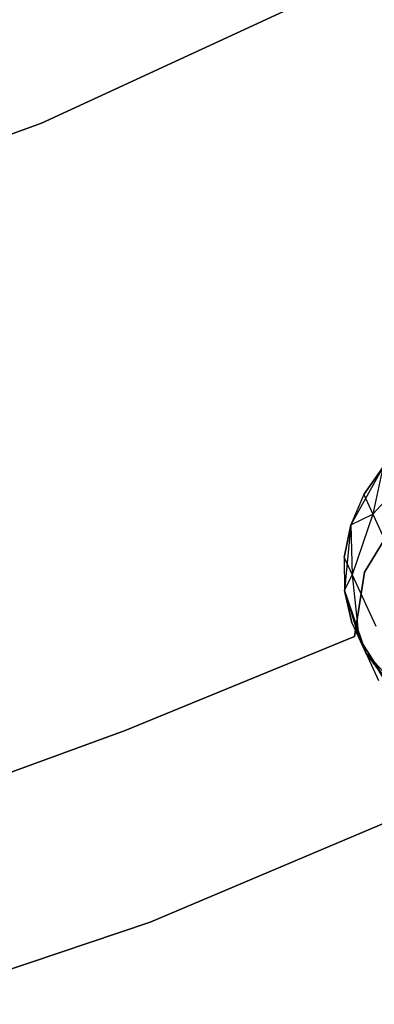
# Model space of a CAD drawing. Extents: x -102 to 102, y -101 to 102.
# Tile 290 of 481: x 14.23 to 16.47, y -40.22 to -34. Entities that reach past the tile are written whole.
import ezdxf

# ---------------------------------------------------------------- set-up
doc = ezdxf.new("R2010")
doc.units = 0
doc.header["$LTSCALE"] = 25.4
doc.layers.get('0').update_dxf_attribs({"linetype": 'CONTINUOUS'})

# ---------------------------------------------------------------- blocks, each defined once
blk = doc.blocks.new('NL2500011659_STL')
at = {"color": 0}
for p, q in [((14.3661, -34.6516, -2), (17.0401, -33.4189, -2)), ((17.0401, -33.4189), (14.3661, -34.6516)), ((17.0401, -33.4189), (14.3661, -34.6516)), ((14.3661, -34.6516, -2), (17.0401, -33.4189, -2)), ((11.6036, -35.6707, -2), (14.3661, -34.6516, -2)), ((14.3661, -34.6516), (11.6036, -35.6707)), ((14.3661, -34.6516), (11.6036, -35.6707)), ((11.6036, -35.6707, -2), (14.3661, -34.6516, -2)), ((14.3661, -34.6516), (14.3661, -34.6516, -2)), ((14.3661, -34.6516), (14.3661, -34.6516, -2)), ((16.5261, -36.8293, 0), (16.3226, -37.1919, 0)), ((16.5261, -36.8293, 0), (16.3226, -37.1919, 0)), ((16.5261, -36.8293, -5.5), (16.4053, -36.9999, -5.5)), ((16.4053, -36.9999, -5.5), (16.5261, -36.8293, 0)), ((16.4053, -36.9999, -5.5), (16.5261, -36.8293, 0)), ((16.5261, -36.8293, -5.5), (16.4053, -36.9999, -5.5)), ((16.7406, -36.8199, -6.4203), (16.4627, -37.1248, -6.368)), ((16.7406, -36.8199, -6.4203), (16.4627, -37.1248, -6.368)), ((16.5261, -36.8293, -5.5), (16.4627, -37.1248, -6.368)), ((16.5261, -36.8293, -5.5), (16.4627, -37.1248, -6.368)), ((16.4053, -36.9999, -5.5), (16.3226, -37.1919, 0)), ((16.4053, -36.9999, -5.5), (16.3226, -37.1919, -5.5)), ((16.4053, -36.9999, -5.5), (16.3226, -37.1919, 0)), ((16.4053, -36.9999, -5.5), (16.3226, -37.1919, -5.5)), ((16.4053, -36.9999, -5.5), (16.4627, -37.1248, -6.368)), ((16.4053, -36.9999, -5.5), (16.4627, -37.1248, -6.368)), ((16.3226, -37.1919, -5.5), (16.4627, -37.1248, -6.368)), ((16.3226, -37.1919, -5.5), (16.4627, -37.1248, -6.368)), ((16.4627, -37.1248, -6.368), (16.3328, -37.5081, -6.2725)), ((16.4627, -37.1248, -6.368), (16.3328, -37.5081, -6.2725)), ((16.6241, -37.1371), (16.4095, -37.4896)), ((16.4095, -37.4896, -2), (16.6241, -37.1371, -2)), ((16.4095, -37.4896, -2), (16.6241, -37.1371, -2)), ((16.6241, -37.1371), (16.4095, -37.4896)), ((16.4627, -37.1248, -6.368), (16.6295, -37.4873, -7.1511)), ((16.4627, -37.1248, -6.368), (16.6295, -37.4873, -7.1511)), ((16.3226, -37.1919, -5.5), (16.2817, -37.397, -5.5)), ((16.2817, -37.397, -5.5), (16.3226, -37.1919, 0)), ((16.2817, -37.397, -5.5), (16.3226, -37.1919, 0)), ((16.3226, -37.1919, -5.5), (16.2817, -37.397, -5.5)), ((16.3226, -37.1919, 0), (16.2842, -37.606, 0)), ((16.3226, -37.1919, 0), (16.2842, -37.606, 0)), ((16.3226, -37.1919, -5.5), (16.3226, -37.1919, 0)), ((16.3226, -37.1919, -5.5), (16.3226, -37.1919, 0)), ((16.3226, -37.1919, -5.5), (16.3328, -37.5081, -6.2725)), ((16.3226, -37.1919, -5.5), (16.3328, -37.5081, -6.2725)), ((16.2817, -37.397, -5.5), (16.2842, -37.606, 0)), ((16.2817, -37.397, -5.5), (16.2842, -37.606, -5.5)), ((16.2817, -37.397, -5.5), (16.2842, -37.606, 0)), ((16.2817, -37.397, -5.5), (16.2842, -37.606, -5.5)), ((16.2817, -37.397, -5.5), (16.3328, -37.5081, -6.2725)), ((16.2817, -37.397, -5.5), (16.3328, -37.5081, -6.2725)), ((16.2842, -37.606, -5.5), (16.3328, -37.5081, -6.2725)), ((16.2842, -37.606, -5.5), (16.3328, -37.5081, -6.2725)), ((16.3328, -37.5081, -6.2725), (16.3733, -37.9035, -6.1503)), ((16.3328, -37.5081, -6.2725), (16.3733, -37.9035, -6.1503)), ((16.3328, -37.5081, -6.2725), (16.4812, -37.8307, -6.9695)), ((16.3328, -37.5081, -6.2725), (16.4812, -37.8307, -6.9695)), ((16.4095, -37.4896), (16.3473, -37.8976)), ((16.3473, -37.8976, -2), (16.4095, -37.4896, -2)), ((16.3473, -37.8976, -2), (16.4095, -37.4896, -2)), ((16.4095, -37.4896), (16.3473, -37.8976)), ((16.4095, -37.4896), (16.4095, -37.4896, -2)), ((16.4095, -37.4896), (16.4095, -37.4896, -2)), ((16.2842, -37.606, 0), (16.4176, -37.9999, 0)), ((16.2842, -37.606, -5.5), (16.2842, -37.606, 0)), ((16.2842, -37.606, -5.5), (16.2842, -37.606, 0)), ((16.2842, -37.606, -5.5), (16.3302, -37.8099, -5.5)), ((16.3302, -37.8099, -5.5), (16.2842, -37.606, 0)), ((16.3302, -37.8099, -5.5), (16.2842, -37.606, 0)), ((16.2842, -37.606, 0), (16.4176, -37.9999, 0)), ((16.2842, -37.606, -5.5), (16.3302, -37.8099, -5.5)), ((16.2842, -37.606, -5.5), (16.3733, -37.9035, -6.1503)), ((16.2842, -37.606, -5.5), (16.3733, -37.9035, -6.1503)), ((16.3302, -37.8099, -5.5), (16.4176, -37.9999, 0)), ((16.3302, -37.8099, -5.5), (16.4176, -37.9999, 0)), ((16.3302, -37.8099, -5.5), (16.3733, -37.9035, -6.1503)), ((16.3302, -37.8099, -5.5), (16.3733, -37.9035, -6.1503)), ((16.3473, -37.8976), (14.8949, -38.4911)), ((14.8949, -38.4911, -2), (16.3473, -37.8976, -2)), ((14.8949, -38.4911, -2), (16.3473, -37.8976, -2)), ((16.3473, -37.8976), (14.8949, -38.4911)), ((16.3473, -37.8976), (16.3473, -37.8976, -2)), ((16.3473, -37.8976), (16.3473, -37.8976, -2)), ((16.4176, -37.9999, -5.5), (16.3733, -37.9035, -6.1503)), ((16.5426, -38.1675, -5.5), (16.3733, -37.9035, -6.1503)), ((16.3733, -37.9035, -6.1503), (16.5772, -38.2426, -6.0225)), ((16.5426, -38.1675, -5.5), (16.3733, -37.9035, -6.1503)), ((16.4176, -37.9999, -5.5), (16.3733, -37.9035, -6.1503)), ((16.3733, -37.9035, -6.1503), (16.5772, -38.2426, -6.0225)), ((16.3733, -37.9035, -6.1503), (16.4982, -38.1751, -6.737)), ((16.3733, -37.9035, -6.1503), (16.4982, -38.1751, -6.737)), ((16.4176, -37.9999, 0), (16.6996, -38.3054, 0)), ((16.4176, -37.9999, -5.5), (16.4176, -37.9999, 0)), ((16.4176, -37.9999, -5.5), (16.4176, -37.9999, 0)), ((16.4176, -37.9999, -5.5), (16.5426, -38.1675, -5.5)), ((16.5426, -38.1675, -5.5), (16.4176, -37.9999, 0)), ((16.5426, -38.1675, -5.5), (16.4176, -37.9999, 0)), ((16.4176, -37.9999, 0), (16.6996, -38.3054, 0)), ((16.4176, -37.9999, -5.5), (16.5426, -38.1675, -5.5)), ((18.0493, -38.435, 1), (15.0547, -39.7028, 1)), ((15.0547, -39.7028, -6.5), (18.0493, -38.435, -6.5)), ((15.0547, -39.7028, -6.5), (18.0493, -38.435, -6.5)), ((18.0493, -38.435, 1), (15.0547, -39.7028, 1)), ((14.8949, -38.4911), (13.4211, -39.0289)), ((13.4211, -39.0289, -2), (14.8949, -38.4911, -2)), ((13.4211, -39.0289, -2), (14.8949, -38.4911, -2)), ((14.8949, -38.4911), (13.4211, -39.0289)), ((14.8949, -38.4911), (14.8949, -38.4911, -2)), ((14.8949, -38.4911), (14.8949, -38.4911, -2)), ((15.0547, -39.7028, 1), (11.9718, -40.7375, 1)), ((11.9718, -40.7375, -6.5), (15.0547, -39.7028, -6.5)), ((11.9718, -40.7375, -6.5), (15.0547, -39.7028, -6.5)), ((15.0547, -39.7028, 1), (11.9718, -40.7375, 1)), ((15.0547, -39.7028, -6.5), (15.0547, -39.7028, 1)), ((15.0547, -39.7028, -6.5), (15.0547, -39.7028, 1))]:
    blk.add_line(p, q, dxfattribs=at)

msp = doc.modelspace()

# ---------------------------------------------------------------- block references
at = {"color": 0}
msp.add_blockref('NL2500011659_STL', (0, 0), dxfattribs=at)

doc.saveas('drawing.dxf')
